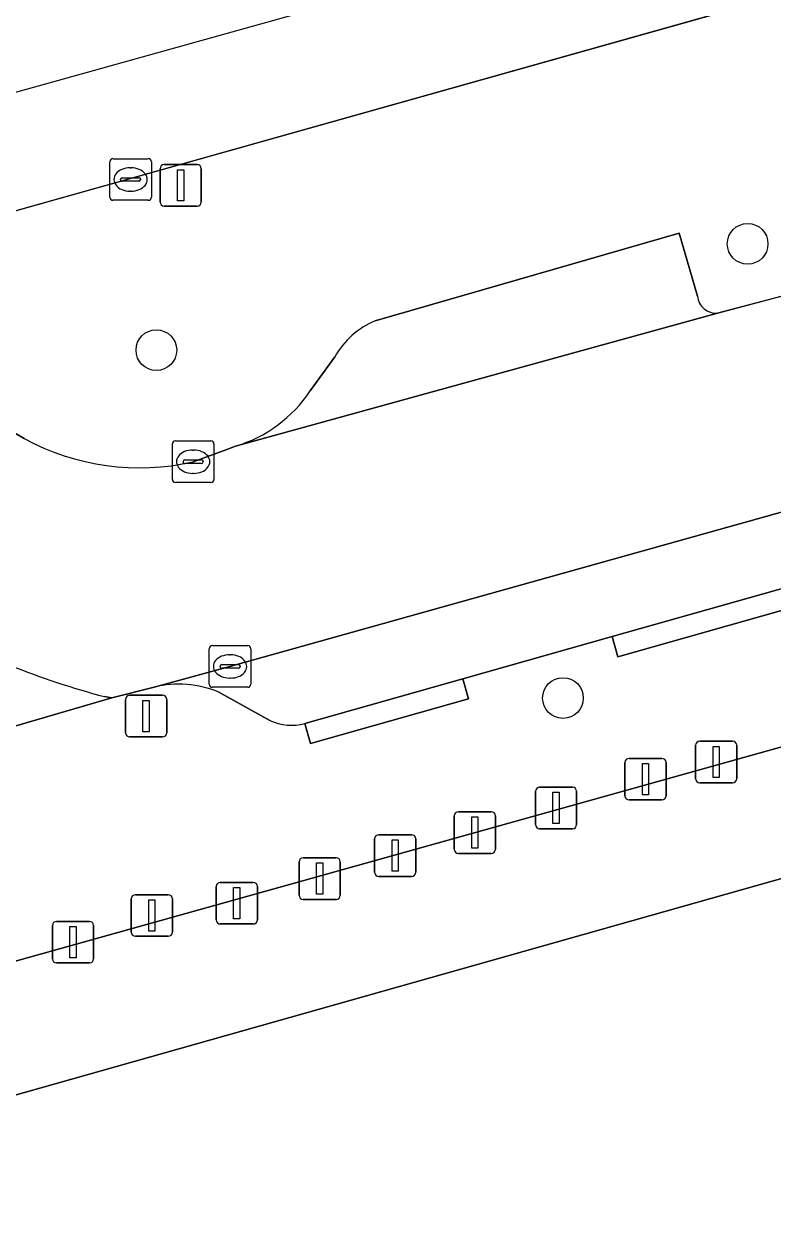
# Model space of a CAD drawing. Extents: x 159680 to 160786, y 387323 to 388340.
# Drawn here: x 159721.53 to 159739.53, y 388156.84 to 388185.9 of the extents above; entities that cross this region are included whole.
import ezdxf

# ---------------------------------------------------------------- set-up
doc = ezdxf.new("R2010")
doc.units = 0
for name, color, linetype in [('IMGEO_Afsluitpaal', 7, 'Continuous'), ('IMGEO_Berm_groen', 7, 'Continuous'), ('IMGEO_Boom', 7, 'Continuous'), ('IMGEO_Fietspad_gesloten', 7, 'Continuous'), ('IMGEO_Groenvoorziening', 7, 'Continuous'), ('IMGEO_Kolk', 7, 'Continuous'), ('IMGEO_Lichtmast', 7, 'Continuous'), ('IMGEO_Parkeervlak_open', 7, 'Continuous'), ('IMGEO_Rijbaan_lokaal_open', 7, 'Continuous'), ('IMGEO_Rijbaan_regionaal_gesloten', 7, 'Continuous'), ('IMGEO_Verkeersbordpaal', 7, 'Continuous'), ('IMGEO_Voetpad_open', 7, 'Continuous')]:
    doc.layers.add(name, color=color, linetype=linetype)

msp = doc.modelspace()

# ---------------------------------------------------------------- linework, layer by layer
at = {"layer": 'IMGEO_Afsluitpaal'}
for p, q in [((159737.767, 388168.675), (159738.557, 388168.675)), ((159738.557, 388168.675), (159737.767, 388168.675)), ((159737.667, 388167.775), (159737.667, 388168.575)), ((159737.667, 388168.575), (159737.667, 388167.775)), ((159738.657, 388168.575), (159738.657, 388167.775)), ((159738.657, 388167.775), (159738.657, 388168.575)), ((159735.97, 388167.361), (159735.97, 388168.161)), ((159735.97, 388168.161), (159735.97, 388167.361)), ((159736.07, 388168.261), (159736.86, 388168.261)), ((159736.86, 388168.261), (159736.07, 388168.261)), ((159736.96, 388168.161), (159736.96, 388167.361)), ((159736.96, 388167.361), (159736.96, 388168.161)), ((159733.919, 388167.57), (159734.709, 388167.57)), ((159734.709, 388167.57), (159733.919, 388167.57)), ((159738.557, 388167.675), (159737.767, 388167.675)), ((159737.767, 388167.675), (159738.557, 388167.675)), ((159733.819, 388166.67), (159733.819, 388167.47)), ((159733.819, 388167.47), (159733.819, 388166.67)), ((159734.809, 388167.47), (159734.809, 388166.67)), ((159734.809, 388166.67), (159734.809, 388167.47)), ((159736.86, 388167.261), (159736.07, 388167.261)), ((159736.07, 388167.261), (159736.86, 388167.261)), ((159731.965, 388166.978), (159732.755, 388166.978)), ((159732.755, 388166.978), (159731.965, 388166.978)), ((159731.865, 388166.078), (159731.865, 388166.878)), ((159731.865, 388166.878), (159731.865, 388166.078)), ((159732.855, 388166.878), (159732.855, 388166.078)), ((159732.855, 388166.078), (159732.855, 388166.878)), ((159729.951, 388165.526), (159729.951, 388166.326)), ((159729.951, 388166.326), (159729.951, 388165.526)), ((159730.051, 388166.426), (159730.841, 388166.426)), ((159730.841, 388166.426), (159730.051, 388166.426)), ((159730.941, 388166.326), (159730.941, 388165.526)), ((159730.941, 388165.526), (159730.941, 388166.326)), ((159734.709, 388166.57), (159733.919, 388166.57)), ((159733.919, 388166.57), (159734.709, 388166.57)), ((159728.135, 388164.973), (159728.135, 388165.773)), ((159728.135, 388165.773), (159728.135, 388164.973)), ((159728.235, 388165.873), (159729.025, 388165.873)), ((159729.025, 388165.873), (159728.235, 388165.873)), ((159729.125, 388165.773), (159729.125, 388164.973)), ((159729.125, 388164.973), (159729.125, 388165.773)), ((159732.755, 388165.978), (159731.965, 388165.978)), ((159731.965, 388165.978), (159732.755, 388165.978)), ((159726.142, 388164.381), (159726.142, 388165.181)), ((159726.142, 388165.181), (159726.142, 388164.381)), ((159726.242, 388165.281), (159727.032, 388165.281)), ((159727.032, 388165.281), (159726.242, 388165.281)), ((159727.132, 388165.181), (159727.132, 388164.381)), ((159727.132, 388164.381), (159727.132, 388165.181)), ((159730.841, 388165.426), (159730.051, 388165.426)), ((159730.051, 388165.426), (159730.841, 388165.426)), ((159724.099, 388164.085), (159724.099, 388164.885)), ((159724.099, 388164.885), (159724.099, 388164.085)), ((159724.199, 388164.985), (159724.989, 388164.985)), ((159724.989, 388164.985), (159724.199, 388164.985)), ((159725.089, 388164.885), (159725.089, 388164.085)), ((159725.089, 388164.085), (159725.089, 388164.885)), ((159729.025, 388164.873), (159728.235, 388164.873)), ((159728.235, 388164.873), (159729.025, 388164.873)), ((159722.305, 388164.344), (159723.095, 388164.344)), ((159723.095, 388164.344), (159722.305, 388164.344)), ((159727.032, 388164.281), (159726.242, 388164.281)), ((159726.242, 388164.281), (159727.032, 388164.281)), ((159722.205, 388163.444), (159722.205, 388164.244)), ((159722.205, 388164.244), (159722.205, 388163.444)), ((159723.195, 388164.244), (159723.195, 388163.444)), ((159723.195, 388163.444), (159723.195, 388164.244)), ((159724.989, 388163.985), (159724.199, 388163.985)), ((159724.199, 388163.985), (159724.989, 388163.985)), ((159723.095, 388163.344), (159722.305, 388163.344)), ((159722.305, 388163.344), (159723.095, 388163.344))]:
    msp.add_line(p, q, dxfattribs=at)
for points in [[(159738.087, 388168.55), (159738.237, 388168.55), (159738.237, 388167.8), (159738.087, 388167.8), (159738.087, 388168.55)], [(159736.39, 388168.136), (159736.54, 388168.136), (159736.54, 388167.386), (159736.39, 388167.386), (159736.39, 388168.136)], [(159734.239, 388167.445), (159734.389, 388167.445), (159734.389, 388166.695), (159734.239, 388166.695), (159734.239, 388167.445)], [(159732.285, 388166.853), (159732.435, 388166.853), (159732.435, 388166.103), (159732.285, 388166.103), (159732.285, 388166.853)], [(159730.371, 388166.301), (159730.521, 388166.301), (159730.521, 388165.551), (159730.371, 388165.551), (159730.371, 388166.301)], [(159728.555, 388165.748), (159728.705, 388165.748), (159728.705, 388164.998), (159728.555, 388164.998), (159728.555, 388165.748)], [(159726.562, 388165.156), (159726.712, 388165.156), (159726.712, 388164.406), (159726.562, 388164.406), (159726.562, 388165.156)], [(159724.519, 388164.86), (159724.669, 388164.86), (159724.669, 388164.11), (159724.519, 388164.11), (159724.519, 388164.86)], [(159722.625, 388164.219), (159722.775, 388164.219), (159722.775, 388163.469), (159722.625, 388163.469), (159722.625, 388164.219)]]:
    msp.add_lwpolyline(points, dxfattribs=at)
for centre, start, end in [((159737.767, 388168.575), 90, 180), ((159737.767, 388168.575), 90, 180), ((159738.557, 388168.575), 0, 90), ((159738.557, 388168.575), 360, 90), ((159736.07, 388168.161), 90, 180), ((159736.07, 388168.161), 90, 180), ((159736.86, 388168.161), 0, 90), ((159736.86, 388168.161), 360, 90), ((159737.767, 388167.775), 180, 270), ((159737.767, 388167.775), 180, 270), ((159738.557, 388167.775), 270, 0), ((159738.557, 388167.775), 270, 0), ((159733.919, 388167.47), 90, 180), ((159733.919, 388167.47), 90, 180), ((159734.709, 388167.47), 0, 90), ((159734.709, 388167.47), 360, 90), ((159736.07, 388167.361), 180, 270), ((159736.07, 388167.361), 180, 270), ((159736.86, 388167.361), 270, 0), ((159736.86, 388167.361), 270, 0), ((159731.965, 388166.878), 90, 180), ((159731.965, 388166.878), 90, 180), ((159732.755, 388166.878), 0, 90), ((159732.755, 388166.878), 360, 90), ((159733.919, 388166.67), 180, 270), ((159733.919, 388166.67), 180, 270), ((159734.709, 388166.67), 270, 0), ((159734.709, 388166.67), 270, 0), ((159730.051, 388166.326), 90, 180), ((159730.051, 388166.326), 90, 180), ((159730.841, 388166.326), 0, 90), ((159730.841, 388166.326), 360, 90), ((159731.965, 388166.078), 180, 270), ((159731.965, 388166.078), 180, 270), ((159732.755, 388166.078), 270, 0), ((159732.755, 388166.078), 270, 0), ((159728.235, 388165.773), 90, 180), ((159728.235, 388165.773), 90, 180), ((159729.025, 388165.773), 0, 90), ((159729.025, 388165.773), 360, 90), ((159730.051, 388165.526), 180, 270), ((159730.051, 388165.526), 180, 270), ((159730.841, 388165.526), 270, 0), ((159730.841, 388165.526), 270, 0), ((159726.242, 388165.181), 90, 180), ((159726.242, 388165.181), 90, 180), ((159727.032, 388165.181), 0, 90), ((159727.032, 388165.181), 360, 90), ((159724.199, 388164.885), 90, 180), ((159724.199, 388164.885), 90, 180), ((159724.989, 388164.885), 0, 90), ((159724.989, 388164.885), 360, 90), ((159728.235, 388164.973), 180, 270), ((159728.235, 388164.973), 180, 270), ((159729.025, 388164.973), 270, 0), ((159729.025, 388164.973), 270, 0), ((159722.305, 388164.244), 90, 180), ((159722.305, 388164.244), 90, 180), ((159723.095, 388164.244), 0, 90), ((159723.095, 388164.244), 360, 90), ((159726.242, 388164.381), 180, 270), ((159726.242, 388164.381), 180, 270), ((159727.032, 388164.381), 270, 0), ((159727.032, 388164.381), 270, 0), ((159724.199, 388164.085), 180, 270), ((159724.199, 388164.085), 180, 270), ((159724.989, 388164.085), 270, 0), ((159724.989, 388164.085), 270, 0), ((159722.305, 388163.444), 180, 270), ((159722.305, 388163.444), 180, 270), ((159723.095, 388163.444), 270, 0), ((159723.095, 388163.444), 270, 0)]:
    msp.add_arc(centre, 0.1, start, end, dxfattribs=at)
at = {"layer": 'IMGEO_Berm_groen'}
for points in [[(159920.962, 388232.427), (159919.6, 388237.172), (159716.247, 388179.993)], [(159729.967, 388178.773), (159737.27, 388180.881), (159737.717, 388179.37)], [(159738.197, 388178.962), (159740.394, 388179.542)], [(159716.082, 388179.064), (159717.182, 388178.435), (159720.732, 388176.405), (159721.526, 388175.951)], [(159728.404, 388177.092), (159728.995, 388177.908)], [(159725.585, 388175.389), (159726.396, 388175.68), (159726.603, 388175.761)]]:
    msp.add_lwpolyline(points, dxfattribs=at)
for centre, radius, start, end in [((159738.156, 388179.4), 0.44, 183.9595, 275.3115), ((159730.705, 388176.965), 1.953, 112.2038, 151.1291), ((159725.646, 388178.94), 3.32, 286.7568, 326.1745), ((159724.292, 388180.99), 5.748, 241.2363, 282.9978)]:
    msp.add_arc(centre, radius, start, end, dxfattribs=at)
at = {"layer": 'IMGEO_Boom'}
for centre in [(159738.92, 388180.626), (159724.704, 388178.072), (159734.48, 388169.711)]:
    msp.add_circle(centre, 0.489, dxfattribs=at)
at = {"layer": 'IMGEO_Fietspad_gesloten'}
msp.add_lwpolyline([(159705.804, 388164.452), (159707.145, 388164.927), (159721.106, 388168.977), (159723.633, 388169.719), (159723.456, 388169.745)], dxfattribs=at)
msp.add_arc((159728.298, 388188.153), 19.034, 240.8968, 255.2634, dxfattribs=at)
at = {"layer": 'IMGEO_Groenvoorziening'}
for points in [[(159745.673, 388174.017), (159745.546, 388173.981), (159745.682, 388173.5), (159735.801, 388170.704), (159735.664, 388171.189), (159732.074, 388170.174), (159732.209, 388169.693), (159728.408, 388168.619), (159728.274, 388169.1)], [(159724.653, 388169.975), (159723.633, 388169.719), (159721.106, 388168.977), (159707.145, 388164.927), (159705.804, 388164.452), (159707.169, 388159.441), (159708.924, 388159.928), (159749.997, 388171.408)], [(159727.433, 388169.172), (159726.203, 388169.851)]]:
    msp.add_lwpolyline(points, dxfattribs=at)
for centre, radius, start, end in [((159725.241, 388167.573), 2.473, 67.1014, 103.7508), ((159727.953, 388170.293), 1.236, 245.1415, 285.072)]:
    msp.add_arc(centre, radius, start, end, dxfattribs=at)
at = {"layer": 'IMGEO_Kolk'}
for p, q in [((159723.583, 388181.746), (159723.583, 388182.598)), ((159723.658, 388182.672), (159724.51, 388182.672)), ((159724.584, 388182.598), (159724.584, 388181.746)), ((159724.071, 388182.452), (159724.096, 388182.452)), ((159723.842, 388182.166), (159723.842, 388182.178)), ((159724.28, 388182.129), (159723.882, 388182.129)), ((159723.885, 388182.215), (159724.283, 388182.215)), ((159724.326, 388182.178), (159724.326, 388182.166)), ((159724.094, 388181.892), (159724.069, 388181.892)), ((159724.51, 388181.672), (159723.658, 388181.672)), ((159725.088, 388174.964), (159725.088, 388175.816)), ((159725.163, 388175.89), (159726.015, 388175.89)), ((159725.576, 388175.67), (159725.601, 388175.67)), ((159726.089, 388175.816), (159726.089, 388174.964)), ((159725.347, 388175.384), (159725.347, 388175.396)), ((159725.785, 388175.347), (159725.387, 388175.347)), ((159725.39, 388175.433), (159725.788, 388175.433)), ((159725.831, 388175.396), (159725.831, 388175.384)), ((159725.599, 388175.11), (159725.574, 388175.11)), ((159726.015, 388174.89), (159725.163, 388174.89)), ((159726.051, 388170.97), (159726.903, 388170.97)), ((159725.976, 388170.044), (159725.976, 388170.896)), ((159726.464, 388170.75), (159726.489, 388170.75)), ((159726.977, 388170.896), (159726.977, 388170.044)), ((159726.235, 388170.464), (159726.235, 388170.476)), ((159726.673, 388170.427), (159726.275, 388170.427)), ((159726.278, 388170.513), (159726.676, 388170.513)), ((159726.719, 388170.476), (159726.719, 388170.464)), ((159726.487, 388170.19), (159726.462, 388170.19)), ((159726.903, 388169.97), (159726.051, 388169.97))]:
    msp.add_line(p, q, dxfattribs=at)
for points in [[(159723.583, 388181.746), (159723.583, 388182.598)], [(159723.658, 388182.672), (159724.51, 388182.672)], [(159724.584, 388182.598), (159724.584, 388181.746)], [(159724.51, 388181.672), (159723.658, 388181.672)], [(159725.088, 388174.964), (159725.088, 388175.816)], [(159725.163, 388175.89), (159726.015, 388175.89)], [(159726.089, 388175.816), (159726.089, 388174.964)], [(159726.015, 388174.89), (159725.163, 388174.89)], [(159726.051, 388170.97), (159726.903, 388170.97)], [(159725.976, 388170.044), (159725.976, 388170.896)], [(159726.977, 388170.896), (159726.977, 388170.044)], [(159726.903, 388169.97), (159726.051, 388169.97)]]:
    msp.add_lwpolyline(points, dxfattribs=at)
for centre, radius, start, end in [((159723.66, 388182.596), 0.0765, 91.552, 178.448), ((159723.66, 388182.596), 0.0765, 91.552, 178.448), ((159724.508, 388182.596), 0.0765, 1.552, 88.448), ((159724.508, 388182.596), 0.0765, 1.552, 88.448), ((159723.882, 388182.175), 0.0403, 85.8775, 175.7526), ((159723.879, 388182.165), 0.0366, 178.938, 274.7102), ((159724.283, 388182.172), 0.043, 264.8664, 352.4533), ((159724.287, 388182.177), 0.0386, 1.7309, 96.639), ((159723.66, 388181.748), 0.0765, 181.552, 268.448), ((159723.66, 388181.748), 0.0765, 181.552, 268.448), ((159724.508, 388181.748), 0.0765, 271.552, 358.448), ((159724.508, 388181.748), 0.0765, 271.552, 358.448), ((159725.165, 388175.814), 0.0765, 91.552, 178.448), ((159725.165, 388175.814), 0.0765, 91.552, 178.448), ((159726.013, 388175.814), 0.0765, 1.552, 88.448), ((159726.013, 388175.814), 0.0765, 1.552, 88.448), ((159725.387, 388175.393), 0.0403, 85.8775, 175.7526), ((159725.384, 388175.383), 0.0366, 178.938, 274.7102), ((159725.788, 388175.39), 0.043, 264.8664, 352.4533), ((159725.792, 388175.395), 0.0386, 1.7309, 96.639), ((159725.165, 388174.966), 0.0765, 181.552, 268.448), ((159725.165, 388174.966), 0.0765, 181.552, 268.448), ((159726.013, 388174.966), 0.0765, 271.552, 358.448), ((159726.013, 388174.966), 0.0765, 271.552, 358.448), ((159726.053, 388170.894), 0.0765, 91.552, 178.448), ((159726.053, 388170.894), 0.0765, 91.552, 178.448), ((159726.901, 388170.894), 0.0765, 1.552, 88.448), ((159726.901, 388170.894), 0.0765, 1.552, 88.448), ((159726.275, 388170.473), 0.0403, 85.8775, 175.7526), ((159726.272, 388170.463), 0.0366, 178.938, 274.7102), ((159726.676, 388170.47), 0.043, 264.8664, 352.4533), ((159726.68, 388170.475), 0.0386, 1.7309, 96.639), ((159726.053, 388170.046), 0.0765, 181.552, 268.448), ((159726.053, 388170.046), 0.0765, 181.552, 268.448), ((159726.901, 388170.046), 0.0765, 271.552, 358.448), ((159726.901, 388170.046), 0.0765, 271.552, 358.448)]:
    msp.add_arc(centre, radius, start, end, dxfattribs=at)
for centre, major_axis, ratio, start_param, end_param in [((159724.07, 388182.172), (-0.387, 0.002), 0.722429, 4.712389, 7.853982), ((159724.095, 388182.172), (-0.39, 0.002), 0.717154, 1.570796, 4.712389), ((159725.575, 388175.39), (-0.387, 0.002), 0.722429, 4.712389, 7.853982), ((159725.6, 388175.39), (-0.39, 0.002), 0.717154, 1.570796, 4.712389), ((159726.463, 388170.47), (-0.387, 0.002), 0.722429, 4.712389, 7.853982), ((159726.488, 388170.47), (-0.39, 0.002), 0.717154, 1.570796, 4.712389)]:
    msp.add_ellipse(centre, major_axis=major_axis, ratio=ratio, start_param=start_param, end_param=end_param, dxfattribs=at)
at = {"layer": 'IMGEO_Lichtmast'}
for p, q in [((159724.794, 388181.63), (159724.794, 388182.43)), ((159724.794, 388182.43), (159724.794, 388181.63)), ((159724.894, 388182.53), (159725.684, 388182.53)), ((159725.684, 388182.53), (159724.894, 388182.53)), ((159725.784, 388182.43), (159725.784, 388181.63)), ((159725.784, 388181.63), (159725.784, 388182.43)), ((159725.684, 388181.53), (159724.894, 388181.53)), ((159724.894, 388181.53), (159725.684, 388181.53))]:
    msp.add_line(p, q, dxfattribs=at)
msp.add_lwpolyline([(159725.214, 388182.405), (159725.364, 388182.405), (159725.364, 388181.655), (159725.214, 388181.655), (159725.214, 388182.405)], dxfattribs=at)
for centre, start, end in [((159724.894, 388182.43), 90, 180), ((159724.894, 388182.43), 90, 180), ((159725.684, 388182.43), 0, 90), ((159725.684, 388182.43), 360, 90), ((159724.894, 388181.63), 180, 270), ((159724.894, 388181.63), 180, 270), ((159725.684, 388181.63), 270, 0), ((159725.684, 388181.63), 270, 0)]:
    msp.add_arc(centre, 0.1, start, end, dxfattribs=at)
at = {"layer": 'IMGEO_Parkeervlak_open'}
for points in [[(159737.717, 388179.37), (159737.27, 388180.881), (159729.967, 388178.773)], [(159726.603, 388175.761), (159738.197, 388178.962)], [(159728.995, 388177.908), (159728.404, 388177.092)], [(159782.224, 388177.38), (159775.835, 388175.578), (159756.129, 388170.008), (159750.791, 388168.5), (159709.502, 388156.836)], [(159747.899, 388176.097), (159748.636, 388176.342), (159748.553, 388176.646), (159726.472, 388170.472), (159724.653, 388169.975)], [(159728.274, 388169.1), (159732.074, 388170.174), (159735.664, 388171.189), (159745.546, 388173.981), (159745.673, 388174.017)], [(159726.203, 388169.851), (159727.433, 388169.172)]]:
    msp.add_lwpolyline(points, dxfattribs=at)
for centre, radius, start, end in [((159738.156, 388179.4), 0.44, 183.9595, 275.3115), ((159730.705, 388176.965), 1.953, 112.2038, 151.1291), ((159725.646, 388178.94), 3.32, 286.7568, 326.1745), ((159725.241, 388167.573), 2.473, 67.1014, 103.7508), ((159727.953, 388170.293), 1.236, 245.1415, 285.072)]:
    msp.add_arc(centre, radius, start, end, dxfattribs=at)
at = {"layer": 'IMGEO_Rijbaan_lokaal_open'}
for points in [[(159990.313, 388250), (159958.999, 388241.151), (159958.522, 388241.005), (159950.795, 388238.836), (159938.589, 388235.41), (159938.057, 388235.259), (159918.811, 388229.861), (159918.074, 388229.639), (159896.382, 388223.491), (159895.708, 388223.298), (159752.279, 388182.917), (159750.225, 388182.349), (159750.033, 388182.294), (159740.394, 388179.542), (159738.197, 388178.962), (159726.603, 388175.761), (159726.396, 388175.68), (159725.585, 388175.389)], [(159723.456, 388169.745), (159723.633, 388169.719), (159724.653, 388169.975), (159726.472, 388170.472), (159748.553, 388176.646), (159753.855, 388178.128), (159770.727, 388182.846), (159773.651, 388183.666), (159779.983, 388185.443), (159808.558, 388193.46), (159829.06, 388199.251), (159853.995, 388206.283), (159858.217, 388207.473), (159948.035, 388232.803)], [(159721.526, 388175.951), (159720.732, 388176.405), (159718.169, 388172.019), (159718.537, 388171.809), (159719.04, 388171.522)]]:
    msp.add_lwpolyline(points, dxfattribs=at)
for centre, radius, start, end in [((159724.292, 388180.99), 5.748, 241.2363, 282.9978), ((159728.298, 388188.153), 19.034, 240.8968, 255.2634)]:
    msp.add_arc(centre, radius, start, end, dxfattribs=at)
at = {"layer": 'IMGEO_Rijbaan_regionaal_gesloten'}
msp.add_lwpolyline([(159702.179, 388176.035), (159702.945, 388176.248), (159704.075, 388176.561), (159705.928, 388177.01), (159716.247, 388179.993), (159919.6, 388237.172), (159948.924, 388245.417), (160022.709, 388266.163), (160022.114, 388268.189), (159861.579, 388223.398), (159698.928, 388178.017)], dxfattribs=at)
at = {"layer": 'IMGEO_Verkeersbordpaal'}
for p, q in [((159723.962, 388168.877), (159723.962, 388169.677)), ((159723.962, 388169.677), (159723.962, 388168.877)), ((159724.062, 388169.777), (159724.852, 388169.777)), ((159724.852, 388169.777), (159724.062, 388169.777)), ((159724.952, 388169.677), (159724.952, 388168.877)), ((159724.952, 388168.877), (159724.952, 388169.677)), ((159724.852, 388168.777), (159724.062, 388168.777)), ((159724.062, 388168.777), (159724.852, 388168.777))]:
    msp.add_line(p, q, dxfattribs=at)
msp.add_lwpolyline([(159724.382, 388169.652), (159724.532, 388169.652), (159724.532, 388168.902), (159724.382, 388168.902), (159724.382, 388169.652)], dxfattribs=at)
for centre, start, end in [((159724.062, 388169.677), 90, 180), ((159724.062, 388169.677), 90, 180), ((159724.852, 388169.677), 0, 90), ((159724.852, 388169.677), 360, 90), ((159724.062, 388168.877), 180, 270), ((159724.062, 388168.877), 180, 270), ((159724.852, 388168.877), 270, 0), ((159724.852, 388168.877), 270, 0)]:
    msp.add_arc(centre, 0.1, start, end, dxfattribs=at)
at = {"layer": 'IMGEO_Voetpad_open'}
for points in [[(159745.546, 388173.981), (159735.664, 388171.189), (159735.801, 388170.704), (159745.682, 388173.5)], [(159750.791, 388168.5), (159749.997, 388171.408), (159708.924, 388159.928), (159709.502, 388156.836)], [(159728.274, 388169.1), (159728.408, 388168.619), (159732.209, 388169.693), (159732.074, 388170.174)]]:
    msp.add_lwpolyline(points, close=True, dxfattribs=at)

doc.saveas('drawing.dxf')
